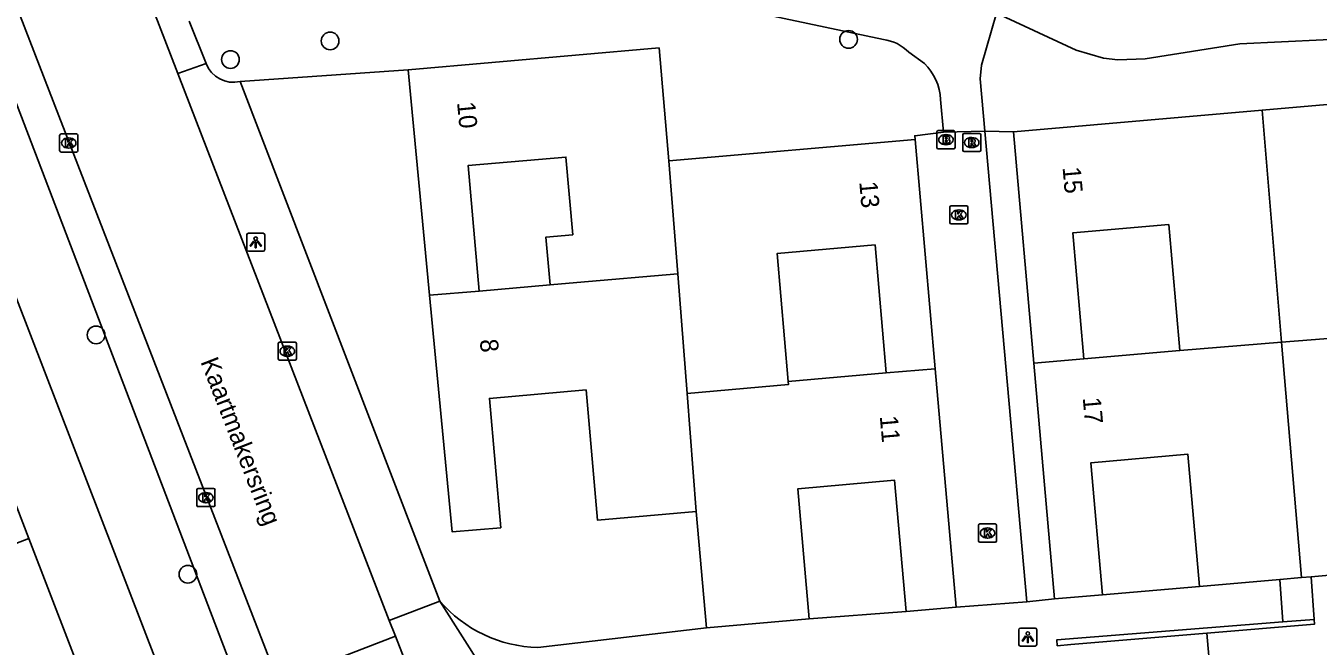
# Model space of a CAD drawing. Extents: x 162990 to 165007, y 383433 to 384336.
# Drawn here: x 164040.8 to 164112.2, y 383924.3 to 383958.5 of the extents above; entities that cross this region are included whole.
import ezdxf

# ---------------------------------------------------------------- set-up
doc = ezdxf.new("R2010")
doc.units = 0
for name, color, linetype in [('IMGEO_Boom', 7, 'Continuous'), ('IMGEO_Brandkraan', 7, 'Continuous'), ('IMGEO_Groenvoorziening', 7, 'Continuous'), ('IMGEO_Kolk', 7, 'Continuous'), ('IMGEO_Lichtpunt', 7, 'Continuous'), ('IMGEO_Muur', 7, 'Continuous'), ('IMGEO_Openbare_ruimte_label', 7, 'Continuous'), ('IMGEO_Pand', 7, 'Continuous'), ('IMGEO_Pand_nummerreeks', 7, 'Continuous'), ('IMGEO_Rijbaan_lokaal_open', 7, 'Continuous'), ('IMGEO_Rioolput', 7, 'Continuous'), ('IMGEO_Voetpad_halfverhard', 7, 'Continuous'), ('IMGEO_Voetpad_open', 7, 'Continuous')]:
    doc.layers.add(name, color=color, linetype=linetype)

msp = doc.modelspace()

# ---------------------------------------------------------------- linework, layer by layer
at = {"layer": 'IMGEO_Boom'}
for centre in [(164057.6, 383957.711), (164086.24, 383957.8), (164052.095, 383956.686), (164044.67, 383941.47), (164049.742, 383928.241)]:
    msp.add_circle(centre, 0.489, dxfattribs=at)
at = {"layer": 'IMGEO_Brandkraan'}
for p, q in [((164091.195, 383952.757), (164092.047, 383952.757)), ((164091.12, 383951.831), (164091.12, 383952.683)), ((164091.608, 383952.537), (164091.633, 383952.537)), ((164092.121, 383952.683), (164092.121, 383951.831)), ((164092.047, 383951.757), (164091.195, 383951.757)), ((164091.631, 383951.977), (164091.606, 383951.977))]:
    msp.add_line(p, q, dxfattribs=at)
for points in [[(164091.195, 383952.757), (164092.047, 383952.757)], [(164091.12, 383951.831), (164091.12, 383952.683)], [(164091.468, 383952.457), (164091.468, 383952.057), (164091.681, 383952.057)], [(164091.699, 383952.457), (164091.468, 383952.457)], [(164091.647, 383952.376), (164091.593, 383952.376), (164091.593, 383952.3)], [(164091.593, 383952.3), (164091.646, 383952.3)], [(164091.655, 383952.224), (164091.593, 383952.224), (164091.593, 383952.143)], [(164091.593, 383952.143), (164091.655, 383952.143)], [(164092.121, 383952.683), (164092.121, 383951.831)], [(164092.047, 383951.757), (164091.195, 383951.757)]]:
    msp.add_lwpolyline(points, dxfattribs=at)
for centre, radius, start, end in [((164091.197, 383952.681), 0.0765, 91.55205, 178.44795), ((164091.197, 383952.681), 0.0765, 91.55205, 178.44795), ((164092.045, 383952.681), 0.0765, 1.55205, 88.44795), ((164092.045, 383952.681), 0.0765, 1.55205, 88.44795), ((164091.648, 383952.338), 0.0379, 267.82845, 90.93552), ((164091.656, 383952.183), 0.0404, 269.87594, 90.50774), ((164091.687, 383952.308), 0.251, 268.66757, 293.53466), ((164091.703, 383952.312), 0.145, 59.4692, 91.53667), ((164091.728, 383952.359), 0.0922, 285.51372, 58.15012), ((164091.733, 383952.167), 0.105, 301.31148, 78.98903), ((164091.197, 383951.833), 0.0765, 181.55205, 268.44795), ((164091.197, 383951.833), 0.0765, 181.55205, 268.44795), ((164092.045, 383951.833), 0.0765, 271.55205, 358.44795), ((164092.045, 383951.833), 0.0765, 271.55205, 358.44795)]:
    msp.add_arc(centre, radius, start, end, dxfattribs=at)
for centre, major_axis, ratio, start_param, end_param in [((164091.607, 383952.257), (-0.387, 0.002), 0.722429, 4.712389, 7.853982), ((164091.632, 383952.257), (-0.39, 0.002), 0.717154, 1.570796, 4.712389)]:
    msp.add_ellipse(centre, major_axis=major_axis, ratio=ratio, start_param=start_param, end_param=end_param, dxfattribs=at)
at = {"layer": 'IMGEO_Groenvoorziening'}
for points in [[(164124.472, 383958.604), (164114.758, 383957.879), (164107.853, 383957.563), (164102.633, 383956.731), (164101.117, 383956.676), (164100.331, 383956.769), (164098.81, 383957.196), (164094.409, 383959.248)], [(164061.906, 383956.11), (164052.622, 383955.466)], [(164093.763, 383952.722), (164095.358, 383952.684)]]:
    msp.add_lwpolyline(points, dxfattribs=at)
at = {"layer": 'IMGEO_Kolk'}
for p, q in [((164042.659, 383951.648), (164042.659, 383952.5)), ((164042.734, 383952.574), (164043.586, 383952.574)), ((164043.147, 383952.354), (164043.172, 383952.354)), ((164043.66, 383952.5), (164043.66, 383951.648)), ((164043.586, 383951.574), (164042.734, 383951.574)), ((164043.17, 383951.794), (164043.145, 383951.794)), ((164091.834, 383947.674), (164091.834, 383948.526)), ((164091.909, 383948.6), (164092.761, 383948.6)), ((164092.835, 383948.526), (164092.835, 383947.674)), ((164092.345, 383947.82), (164092.32, 383947.82)), ((164092.322, 383948.38), (164092.347, 383948.38)), ((164092.761, 383947.6), (164091.909, 383947.6)), ((164054.735, 383940.145), (164054.735, 383940.997)), ((164054.81, 383941.071), (164055.662, 383941.071)), ((164055.223, 383940.851), (164055.248, 383940.851)), ((164055.736, 383940.997), (164055.736, 383940.145)), ((164055.662, 383940.071), (164054.81, 383940.071)), ((164055.246, 383940.291), (164055.221, 383940.291)), ((164050.239, 383932.053), (164050.239, 383932.905)), ((164050.314, 383932.979), (164051.166, 383932.979)), ((164050.727, 383932.759), (164050.752, 383932.759)), ((164051.24, 383932.905), (164051.24, 383932.053)), ((164050.75, 383932.199), (164050.725, 383932.199)), ((164051.166, 383931.979), (164050.314, 383931.979)), ((164093.419, 383930.096), (164093.419, 383930.948)), ((164093.494, 383931.022), (164094.346, 383931.022)), ((164093.907, 383930.802), (164093.932, 383930.802)), ((164094.42, 383930.948), (164094.42, 383930.096)), ((164094.346, 383930.022), (164093.494, 383930.022)), ((164093.93, 383930.242), (164093.905, 383930.242))]:
    msp.add_line(p, q, dxfattribs=at)
for points in [[(164042.659, 383951.648), (164042.659, 383952.5)], [(164042.734, 383952.574), (164043.586, 383952.574)], [(164042.98, 383952.274), (164043.103, 383952.274), (164043.103, 383952.123), (164043.233, 383952.274), (164043.397, 383952.274), (164043.251, 383952.123), (164043.404, 383951.874), (164043.252, 383951.874), (164043.167, 383952.038), (164043.103, 383951.971), (164043.103, 383951.874), (164042.98, 383951.874), (164042.98, 383952.274)], [(164043.66, 383952.5), (164043.66, 383951.648)], [(164043.586, 383951.574), (164042.734, 383951.574)], [(164091.834, 383947.674), (164091.834, 383948.526)], [(164091.909, 383948.6), (164092.761, 383948.6)], [(164092.835, 383948.526), (164092.835, 383947.674)], [(164092.155, 383948.3), (164092.278, 383948.3), (164092.278, 383948.149), (164092.408, 383948.3), (164092.572, 383948.3), (164092.426, 383948.149), (164092.579, 383947.9), (164092.427, 383947.9), (164092.342, 383948.064), (164092.278, 383947.997), (164092.278, 383947.9), (164092.155, 383947.9), (164092.155, 383948.3)], [(164092.761, 383947.6), (164091.909, 383947.6)], [(164054.735, 383940.145), (164054.735, 383940.997)], [(164054.81, 383941.071), (164055.662, 383941.071)], [(164055.056, 383940.771), (164055.179, 383940.771), (164055.179, 383940.62), (164055.309, 383940.771), (164055.473, 383940.771), (164055.327, 383940.62), (164055.48, 383940.371), (164055.328, 383940.371), (164055.243, 383940.535), (164055.179, 383940.468), (164055.179, 383940.371), (164055.056, 383940.371), (164055.056, 383940.771)], [(164055.736, 383940.997), (164055.736, 383940.145)], [(164055.662, 383940.071), (164054.81, 383940.071)], [(164050.239, 383932.053), (164050.239, 383932.905)], [(164050.314, 383932.979), (164051.166, 383932.979)], [(164051.24, 383932.905), (164051.24, 383932.053)], [(164050.56, 383932.679), (164050.683, 383932.679), (164050.683, 383932.528), (164050.813, 383932.679), (164050.977, 383932.679), (164050.831, 383932.528), (164050.984, 383932.279), (164050.832, 383932.279), (164050.747, 383932.443), (164050.683, 383932.376), (164050.683, 383932.279), (164050.56, 383932.279), (164050.56, 383932.679)], [(164051.166, 383931.979), (164050.314, 383931.979)], [(164093.419, 383930.096), (164093.419, 383930.948)], [(164093.494, 383931.022), (164094.346, 383931.022)], [(164093.74, 383930.722), (164093.863, 383930.722), (164093.863, 383930.571), (164093.993, 383930.722), (164094.157, 383930.722), (164094.011, 383930.571), (164094.164, 383930.322), (164094.012, 383930.322), (164093.927, 383930.486), (164093.863, 383930.419), (164093.863, 383930.322), (164093.74, 383930.322), (164093.74, 383930.722)], [(164094.42, 383930.948), (164094.42, 383930.096)], [(164094.346, 383930.022), (164093.494, 383930.022)]]:
    msp.add_lwpolyline(points, dxfattribs=at)
for centre, start, end in [((164042.736, 383952.498), 91.55205, 178.44795), ((164042.736, 383952.498), 91.55205, 178.44795), ((164043.584, 383952.498), 1.55205, 88.44795), ((164043.584, 383952.498), 1.55205, 88.44795), ((164042.736, 383951.65), 181.55205, 268.44795), ((164042.736, 383951.65), 181.55205, 268.44795), ((164043.584, 383951.65), 271.55205, 358.44795), ((164043.584, 383951.65), 271.55205, 358.44795), ((164091.911, 383948.524), 91.55205, 178.44795), ((164091.911, 383948.524), 91.55205, 178.44795), ((164092.759, 383948.524), 1.55205, 88.44795), ((164092.759, 383948.524), 1.55205, 88.44795), ((164091.911, 383947.676), 181.55205, 268.44795), ((164091.911, 383947.676), 181.55205, 268.44795), ((164092.759, 383947.676), 271.55205, 358.44795), ((164092.759, 383947.676), 271.55205, 358.44795), ((164054.812, 383940.995), 91.55205, 178.44795), ((164054.812, 383940.995), 91.55205, 178.44795), ((164055.66, 383940.995), 1.55205, 88.44795), ((164055.66, 383940.995), 1.55205, 88.44795), ((164054.812, 383940.147), 181.55205, 268.44795), ((164054.812, 383940.147), 181.55205, 268.44795), ((164055.66, 383940.147), 271.55205, 358.44795), ((164055.66, 383940.147), 271.55205, 358.44795), ((164050.316, 383932.903), 91.55205, 178.44795), ((164050.316, 383932.903), 91.55205, 178.44795), ((164051.164, 383932.903), 1.55205, 88.44795), ((164051.164, 383932.903), 1.55205, 88.44795), ((164050.316, 383932.055), 181.55205, 268.44795), ((164050.316, 383932.055), 181.55205, 268.44795), ((164051.164, 383932.055), 271.55205, 358.44795), ((164051.164, 383932.055), 271.55205, 358.44795), ((164093.496, 383930.946), 91.55205, 178.44795), ((164093.496, 383930.946), 91.55205, 178.44795), ((164094.344, 383930.946), 1.55205, 88.44795), ((164094.344, 383930.946), 1.55205, 88.44795), ((164093.496, 383930.098), 181.55205, 268.44795), ((164093.496, 383930.098), 181.55205, 268.44795), ((164094.344, 383930.098), 271.55205, 358.44795), ((164094.344, 383930.098), 271.55205, 358.44795)]:
    msp.add_arc(centre, 0.0765, start, end, dxfattribs=at)
for centre, major_axis, ratio, start_param, end_param in [((164043.146, 383952.074), (-0.387, 0.002), 0.722429, 4.712389, 7.853982), ((164043.171, 383952.074), (-0.39, 0.002), 0.717154, 1.570796, 4.712389), ((164092.321, 383948.1), (-0.387, 0.002), 0.722429, 4.712389, 7.853982), ((164092.346, 383948.1), (-0.39, 0.002), 0.717154, 1.570796, 4.712389), ((164055.222, 383940.571), (-0.387, 0.002), 0.722429, 4.712389, 7.853982), ((164055.247, 383940.571), (-0.39, 0.002), 0.717154, 1.570796, 4.712389), ((164050.726, 383932.479), (-0.387, 0.002), 0.722429, 4.712389, 7.853982), ((164050.751, 383932.479), (-0.39, 0.002), 0.717154, 1.570796, 4.712389), ((164093.906, 383930.522), (-0.387, 0.002), 0.722429, 4.712389, 7.853982), ((164093.931, 383930.522), (-0.39, 0.002), 0.717154, 1.570796, 4.712389)]:
    msp.add_ellipse(centre, major_axis=major_axis, ratio=ratio, start_param=start_param, end_param=end_param, dxfattribs=at)
at = {"layer": 'IMGEO_Lichtpunt'}
for p, q in [((164053.893, 383947.087), (164053.085, 383947.087)), ((164053.893, 383947.087), (164053.085, 383947.087)), ((164052.991, 383946.992), (164052.991, 383946.185)), ((164052.991, 383946.992), (164052.991, 383946.185)), ((164053.987, 383946.185), (164053.987, 383946.992)), ((164053.987, 383946.185), (164053.987, 383946.992)), ((164053.085, 383946.091), (164053.893, 383946.091)), ((164053.085, 383946.091), (164053.893, 383946.091)), ((164095.643, 383925.173), (164095.643, 383924.366)), ((164095.643, 383925.173), (164095.643, 383924.366)), ((164096.545, 383925.268), (164095.737, 383925.268)), ((164096.545, 383925.268), (164095.737, 383925.268)), ((164096.639, 383924.366), (164096.639, 383925.173)), ((164096.639, 383924.366), (164096.639, 383925.173)), ((164095.737, 383924.272), (164096.545, 383924.272)), ((164095.737, 383924.272), (164096.545, 383924.272))]:
    msp.add_line(p, q, dxfattribs=at)
for points in [[(164053.365, 383946.656), (164053.404, 383946.628), (164053.216, 383946.366), (164053.178, 383946.393), (164053.365, 383946.656)], [(164053.467, 383946.608), (164053.514, 383946.608), (164053.514, 383946.286), (164053.467, 383946.286), (164053.467, 383946.608)], [(164053.577, 383946.628), (164053.615, 383946.655), (164053.802, 383946.393), (164053.763, 383946.365), (164053.577, 383946.628)], [(164096.017, 383924.837), (164096.056, 383924.809), (164095.868, 383924.547), (164095.83, 383924.574), (164096.017, 383924.837)], [(164096.119, 383924.789), (164096.166, 383924.789), (164096.166, 383924.467), (164096.119, 383924.467), (164096.119, 383924.789)], [(164096.229, 383924.809), (164096.267, 383924.836), (164096.454, 383924.574), (164096.415, 383924.546), (164096.229, 383924.809)]]:
    msp.add_lwpolyline(points, dxfattribs=at)
for centre in [(164053.49, 383946.79), (164096.142, 383924.971)]:
    msp.add_circle(centre, 0.0994, dxfattribs=at)
for centre, start, end in [((164053.085, 383946.992), 90, 180), ((164053.085, 383946.992), 90, 180), ((164053.893, 383946.992), 0, 90), ((164053.893, 383946.992), 0, 90), ((164053.085, 383946.185), 180, 270), ((164053.085, 383946.185), 180, 270), ((164053.893, 383946.185), 270, 0), ((164053.893, 383946.185), 270, 360), ((164095.737, 383925.173), 90, 180), ((164095.737, 383925.173), 90, 180), ((164096.545, 383925.173), 0, 90), ((164096.545, 383925.173), 0, 90), ((164095.737, 383924.366), 180, 270), ((164095.737, 383924.366), 180, 270), ((164096.545, 383924.366), 270, 0), ((164096.545, 383924.366), 270, 360)]:
    msp.add_arc(centre, 0.0946, start, end, dxfattribs=at)
at = {"layer": 'IMGEO_Muur'}
for points in [[(164062.368, 383930.108), (164063.652, 383926.765)], [(164084.071, 383925.774), (164089.418, 383926.189)], [(164106.039, 383924.988), (164098.518, 383924.36), (164097.768, 383924.297), (164097.742, 383924.614), (164110.234, 383925.613)], [(164111.962, 383925.751), (164111.975, 383925.484), (164106.039, 383924.988)], [(164110.234, 383925.613), (164111.962, 383925.751)], [(164069.069, 383924.197), (164078.387, 383925.276)]]:
    msp.add_lwpolyline(points, dxfattribs=at)
msp.add_arc((164069.264, 383931.606), 7.412, 220.78103, 268.49116, dxfattribs=at)
at = {"layer": 'IMGEO_Pand'}
for points in [[(164076.316, 383951.083), (164075.769, 383957.324), (164061.906, 383956.11)], [(164061.906, 383956.11), (164063.097, 383943.658)], [(164122.833, 383954.951), (164122.821, 383955.088), (164109.09, 383953.886)], [(164109.09, 383953.886), (164095.358, 383952.684)], [(164110.164, 383941.061), (164109.09, 383953.886)], [(164089.916, 383952.274), (164076.316, 383951.083)], [(164091.025, 383939.6), (164089.916, 383952.274)], [(164095.358, 383952.684), (164096.477, 383939.908)], [(164069.749, 383944.237), (164069.518, 383946.871), (164071.005, 383947.002), (164070.629, 383951.299), (164065.221, 383950.826), (164065.828, 383943.893)], [(164076.801, 383944.849), (164076.316, 383951.083)], [(164099.234, 383940.149), (164098.625, 383947.104), (164103.923, 383947.568), (164104.532, 383940.613)], [(164082.907, 383938.893), (164082.288, 383945.965), (164087.701, 383946.439), (164088.32, 383939.367)], [(164069.749, 383944.237), (164065.828, 383943.893)], [(164076.801, 383944.849), (164071.236, 383944.367), (164069.749, 383944.237)], [(164077.317, 383938.239), (164076.801, 383944.849)], [(164065.828, 383943.893), (164063.097, 383943.658)], [(164063.097, 383943.658), (164064.348, 383930.581), (164067.027, 383930.816), (164066.401, 383937.964), (164071.74, 383938.432), (164072.371, 383931.227), (164077.824, 383931.704)], [(164115.772, 383941.505), (164110.164, 383941.061)], [(164104.532, 383940.613), (164099.234, 383940.149)], [(164104.532, 383940.613), (164110.164, 383941.061)], [(164110.164, 383941.061), (164111.252, 383928.062)], [(164096.477, 383939.908), (164099.234, 383940.149)], [(164096.477, 383939.908), (164097.618, 383926.877)], [(164088.32, 383939.367), (164082.907, 383938.893)], [(164088.32, 383939.367), (164091.025, 383939.6)], [(164092.178, 383926.43), (164091.025, 383939.6)], [(164037.626, 383938.886), (164040.96, 383930.227)], [(164077.317, 383938.239), (164082.92, 383938.725), (164082.907, 383938.893)], [(164077.824, 383931.704), (164077.317, 383938.239)], [(164100.269, 383927.109), (164099.631, 383934.404), (164104.983, 383934.872), (164105.622, 383927.569)], [(164084.071, 383925.774), (164083.441, 383932.969), (164088.783, 383933.437), (164089.418, 383926.189)], [(164077.824, 383931.704), (164078.387, 383925.276)], [(164031.775, 383926.691), (164034.85, 383927.875), (164040.96, 383930.227)], [(164040.96, 383930.227), (164044.293, 383921.568)], [(164111.803, 383928.11), (164116.884, 383928.555)], [(164105.622, 383927.569), (164110.065, 383927.958)], [(164110.065, 383927.958), (164111.252, 383928.062)], [(164111.252, 383928.062), (164111.803, 383928.11)], [(164097.618, 383926.877), (164100.269, 383927.109)], [(164089.418, 383926.189), (164092.178, 383926.43)], [(164078.387, 383925.276), (164084.071, 383925.774)]]:
    msp.add_lwpolyline(points, dxfattribs=at)
at = {"layer": 'IMGEO_Rijbaan_lokaal_open'}
for points in [[(164034.247, 383994.563), (164049.189, 383955.907)], [(164027.726, 383992.038), (164042.621, 383953.571), (164054.725, 383922.314)], [(164049.189, 383955.907), (164060.87, 383925.689)], [(164061.205, 383924.824), (164060.87, 383925.689)], [(164054.725, 383922.314), (164061.205, 383924.824)], [(164062.998, 383920.317), (164061.915, 383923.013), (164061.205, 383924.824)]]:
    msp.add_lwpolyline(points, dxfattribs=at)
msp.add_arc((164123.191, 383912.75), 13.711, 106.04021, 185.11955, dxfattribs=at)
at = {"layer": 'IMGEO_Rioolput'}
for p, q in [((164092.543, 383951.673), (164092.543, 383952.525)), ((164092.618, 383952.599), (164093.47, 383952.599)), ((164093.031, 383952.379), (164093.056, 383952.379)), ((164093.544, 383952.525), (164093.544, 383951.673)), ((164093.47, 383951.599), (164092.618, 383951.599)), ((164093.054, 383951.819), (164093.029, 383951.819))]:
    msp.add_line(p, q, dxfattribs=at)
for points in [[(164092.543, 383951.673), (164092.543, 383952.525)], [(164092.618, 383952.599), (164093.47, 383952.599)], [(164093.132, 383952.297), (164092.88, 383952.299), (164092.88, 383951.899)], [(164092.88, 383951.899), (164093.004, 383951.899), (164093.004, 383952.061), (164093.015, 383952.061)], [(164093.058, 383952.218), (164093.004, 383952.218), (164093.004, 383952.137)], [(164093.004, 383952.137), (164093.056, 383952.137)], [(164093.062, 383952.032), (164093.133, 383951.899), (164093.273, 383951.899), (164093.208, 383952.025)], [(164093.544, 383952.525), (164093.544, 383951.673)], [(164093.47, 383951.599), (164092.618, 383951.599)]]:
    msp.add_lwpolyline(points, dxfattribs=at)
for centre, radius, start, end in [((164092.62, 383952.523), 0.0765, 91.55205, 178.44795), ((164092.62, 383952.523), 0.0765, 91.55205, 178.44795), ((164093.014, 383952.008), 0.0533, 26.02933, 88.69889), ((164093.04, 383952.326), 0.19, 274.7715, 282.96867), ((164093.064, 383952.122), 0.0964, 77.00612, 93.18647), ((164093.078, 383952.179), 0.0378, 276.66336, 79.67722), ((164093.131, 383952.187), 0.109, 350.36119, 89.41601), ((164093.129, 383952.187), 0.112, 277.58423, 350.98172), ((164093.113, 383951.972), 0.108, 29.51342, 73.79051), ((164093.468, 383952.523), 0.0765, 1.55205, 88.44795), ((164093.468, 383952.523), 0.0765, 1.55205, 88.44795), ((164092.62, 383951.675), 0.0765, 181.55205, 268.44795), ((164092.62, 383951.675), 0.0765, 181.55205, 268.44795), ((164093.468, 383951.675), 0.0765, 271.55205, 358.44795), ((164093.468, 383951.675), 0.0765, 271.55205, 358.44795)]:
    msp.add_arc(centre, radius, start, end, dxfattribs=at)
for centre, major_axis, ratio, start_param, end_param in [((164093.03, 383952.099), (-0.387, 0.002), 0.722429, 4.712389, 7.853982), ((164093.055, 383952.099), (-0.39, 0.002), 0.717154, 1.570796, 4.712389)]:
    msp.add_ellipse(centre, major_axis=major_axis, ratio=ratio, start_param=start_param, end_param=end_param, dxfattribs=at)
at = {"layer": 'IMGEO_Voetpad_halfverhard'}
for points in [[(164070.124, 383963.605), (164078.511, 383959.84), (164088.163, 383957.785)], [(164093.763, 383952.722), (164093.505, 383955.612), (164093.579, 383956.38), (164094.409, 383959.248)], [(164089.561, 383957.091), (164090.429, 383956.469)], [(164091.324, 383954.477), (164091.478, 383952.667)]]:
    msp.add_lwpolyline(points, dxfattribs=at)
for centre, radius, start, end in [((164087.948, 383955.596), 2.199, 42.81627, 84.38197), ((164088.311, 383954.32), 3.017, 2.97416, 45.41434)]:
    msp.add_arc(centre, radius, start, end, dxfattribs=at)
at = {"layer": 'IMGEO_Voetpad_open'}
for points in [[(164052.64, 383911.353), (164023.341, 383987.438)], [(164053.017, 383920.868), (164034.409, 383969.594), (164031.879, 383976.1), (164028.365, 383985.136)], [(164050.744, 383956.46), (164049.808, 383958.807)], [(164050.744, 383956.46), (164049.189, 383955.907)], [(164063.652, 383926.765), (164062.368, 383930.108), (164052.622, 383955.466)], [(164091.478, 383952.667), (164093.763, 383952.722)], [(164096.087, 383926.716), (164093.763, 383952.722)], [(164089.916, 383952.274), (164089.898, 383952.471), (164091.478, 383952.667)], [(164110.065, 383927.958), (164110.234, 383925.613)], [(164111.803, 383928.11), (164111.962, 383925.751)], [(164105.622, 383927.569), (164100.269, 383927.109)], [(164060.87, 383925.689), (164063.652, 383926.765)], [(164068.286, 383919.487), (164063.652, 383926.765)], [(164092.178, 383926.43), (164096.087, 383926.716)], [(164097.618, 383926.877), (164096.087, 383926.716)], [(164089.418, 383926.189), (164084.071, 383925.774)], [(164069.069, 383924.197), (164078.387, 383925.276)], [(164106.039, 383924.988), (164106.233, 383922.669)]]:
    msp.add_lwpolyline(points, dxfattribs=at)
for centre, radius, start, end in [((164052.268, 383957.068), 1.64, 201.74283, 282.47384), ((164069.264, 383931.606), 7.412, 220.78103, 268.49116)]:
    msp.add_arc(centre, radius, start, end, dxfattribs=at)

# ---------------------------------------------------------------- texts
at = {"layer": 'IMGEO_Openbare_ruimte_label'}
msp.add_text('Kaartmakersring', height=1, rotation=291.28017, dxfattribs=at).set_placement((164050.425, 383939.99))
at = {"layer": 'IMGEO_Pand_nummerreeks'}
for s, rotation, p in [('10', 275.46581, (164064.609, 383954.315)), ('15', 275.0048, (164098.06, 383950.725)), ('13', 275.00207, (164086.83, 383949.922)), ('8', 275.46581, (164065.864, 383941.201)), ('17', 275.00316, (164099.175, 383937.993)), ('11', 275.00489, (164087.963, 383936.972))]:
    msp.add_text(s, height=1, rotation=rotation, dxfattribs=at).set_placement(p)

doc.saveas('drawing.dxf')
